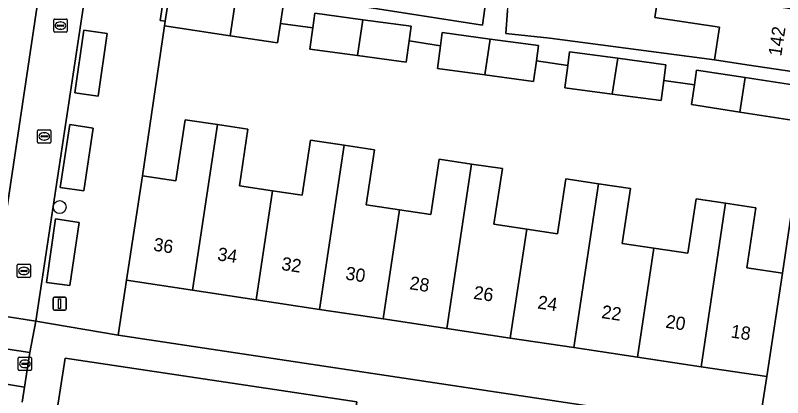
# Model space of a CAD drawing. Extents: x 163008 to 163854, y 382777 to 383982.
# Drawn here: x 163609.3 to 163667.4, y 383216.8 to 383245.8 of the extents above; entities that cross this region are included whole.
import ezdxf

# ---------------------------------------------------------------- set-up
doc = ezdxf.new("R2010")
doc.units = 0
for name, color, linetype in [('IMGEO_Boom', 7, 'Continuous'), ('IMGEO_Erf', 7, 'Continuous'), ('IMGEO_Groenvoorziening', 7, 'Continuous'), ('IMGEO_Kolk', 7, 'Continuous'), ('IMGEO_Lichtmast', 7, 'Continuous'), ('IMGEO_Muur', 7, 'Continuous'), ('IMGEO_Pand', 7, 'Continuous'), ('IMGEO_Pand_nummerreeks', 7, 'Continuous'), ('IMGEO_Parkeervlak_open', 7, 'Continuous'), ('IMGEO_Rijbaan_lokaal_open', 7, 'Continuous'), ('IMGEO_Rioolput', 7, 'Continuous'), ('IMGEO_Voetpad_open', 7, 'Continuous')]:
    doc.layers.add(name, color=color, linetype=linetype)

msp = doc.modelspace()

# ---------------------------------------------------------------- linework, layer by layer
at = {"layer": 'IMGEO_Boom'}
msp.add_circle((163612.683, 383231.279), 0.489, dxfattribs=at)
at = {"layer": 'IMGEO_Erf'}
for points in [[(163625.915, 383280.05), (163626.586, 383284.503), (163627.256, 383288.957), (163627.927, 383293.411), (163628.598, 383297.865), (163629.269, 383302.324), (163629.986, 383307.085), (163627.135, 383307.514), (163618.487, 383250), (163618.346, 383249.06), (163620.803, 383248.742), (163620.284, 383245.414), (163620.668, 383245.357), (163621.015, 383247.666), (163621.194, 383248.7), (163621.39, 383250), (163621.892, 383253.327), (163622.562, 383257.78), (163623.232, 383262.235), (163623.903, 383266.688), (163624.574, 383271.142), (163625.244, 383275.595)], [(163660.489, 383239.038), (163660.72, 383240.549), (163658.398, 383240.86), (163658.195, 383239.343), (163654.507, 383239.836), (163650.907, 383240.318), (163651.131, 383241.993), (163648.761, 383242.355), (163648.553, 383240.801), (163644.865, 383241.294), (163641.265, 383241.776), (163641.495, 383243.496), (163639.126, 383243.857), (163638.912, 383242.259), (163635.224, 383242.752), (163631.624, 383243.234), (163631.841, 383244.855), (163629.397, 383245.183), (163629.175, 383243.711), (163625.589, 383244.25), (163620.614, 383244.998), (163618.941, 383233.649), (163621.472, 383233.269), (163622.167, 383237.892), (163624.617, 383237.523), (163626.916, 383237.177), (163626.29, 383232.893), (163628.785, 383232.518), (163631.035, 383232.179), (163631.662, 383236.351), (163634.223, 383235.966), (163636.503, 383235.623), (163635.876, 383231.455), (163638.407, 383231.074), (163640.775, 383230.718), (163641.406, 383234.911), (163643.849, 383234.543), (163646.184, 383234.192), (163645.552, 383229.99), (163648.026, 383229.618), (163650.364, 383229.266), (163650.988, 383233.415), (163653.462, 383233.043), (163655.877, 383232.679), (163655.251, 383228.518), (163657.648, 383228.163), (163660.222, 383227.782), (163660.845, 383231.918), (163663.082, 383231.581), (163665.379, 383231.235), (163664.694, 383226.683), (163667.379, 383226.279), (163669.088, 383237.721), (163664.162, 383238.475)], [(163666.2, 383218.445), (163661.218, 383219.195), (163656.407, 383219.918), (163651.596, 383220.642), (163646.785, 383221.366), (163641.975, 383222.09), (163637.164, 383222.814), (163632.353, 383223.538), (163627.542, 383224.262), (163622.731, 383224.986), (163617.75, 383225.735), (163617.111, 383221.572), (163665.554, 383214.294)]]:
    msp.add_lwpolyline(points, close=True, dxfattribs=at)
for points in [[(163646.572, 383246.132), (163646.459, 383244.42), (163649.766, 383244.072), (163662.245, 383242.425), (163662.617, 383244.901), (163657.732, 383245.634), (163658.054, 383247.777)], [(163628.784, 383247.565), (163644.672, 383245.046), (163644.859, 383246.335)]]:
    msp.add_lwpolyline(points, dxfattribs=at)
at = {"layer": 'IMGEO_Groenvoorziening'}
msp.add_lwpolyline([(163615.781, 383211.37), (163633.976, 383208.611), (163635.179, 383216.534), (163613.099, 383219.853), (163612.502, 383215.959)], dxfattribs=at)
at = {"layer": 'IMGEO_Kolk'}
for p, q in [((163612.239, 383244.596), (163612.239, 383245.448)), ((163612.314, 383245.522), (163613.166, 383245.522)), ((163613.24, 383245.448), (163613.24, 383244.596)), ((163612.498, 383245.016), (163612.498, 383245.028)), ((163612.936, 383244.979), (163612.538, 383244.979)), ((163612.541, 383245.065), (163612.939, 383245.065)), ((163612.75, 383244.742), (163612.725, 383244.742)), ((163612.727, 383245.302), (163612.752, 383245.302)), ((163612.982, 383245.028), (163612.982, 383245.016)), ((163613.166, 383244.522), (163612.314, 383244.522)), ((163611.012, 383236.207), (163611.012, 383237.059)), ((163611.087, 383237.133), (163611.939, 383237.133)), ((163611.271, 383236.627), (163611.271, 383236.639)), ((163611.314, 383236.676), (163611.712, 383236.676)), ((163611.5, 383236.913), (163611.525, 383236.913)), ((163611.755, 383236.639), (163611.755, 383236.627)), ((163612.013, 383237.059), (163612.013, 383236.207)), ((163611.939, 383236.133), (163611.087, 383236.133)), ((163611.709, 383236.59), (163611.311, 383236.59)), ((163611.523, 383236.353), (163611.498, 383236.353)), ((163609.475, 383226.021), (163609.475, 383226.873)), ((163609.55, 383226.947), (163610.402, 383226.947)), ((163609.963, 383226.727), (163609.988, 383226.727)), ((163610.476, 383226.873), (163610.476, 383226.021)), ((163609.734, 383226.441), (163609.734, 383226.453)), ((163610.172, 383226.404), (163609.774, 383226.404)), ((163609.777, 383226.49), (163610.175, 383226.49)), ((163609.986, 383226.167), (163609.961, 383226.167)), ((163610.218, 383226.453), (163610.218, 383226.441)), ((163610.402, 383225.947), (163609.55, 383225.947))]:
    msp.add_line(p, q, dxfattribs=at)
for points in [[(163612.239, 383244.596), (163612.239, 383245.448)], [(163612.314, 383245.522), (163613.166, 383245.522)], [(163613.24, 383245.448), (163613.24, 383244.596)], [(163613.166, 383244.522), (163612.314, 383244.522)], [(163611.012, 383236.207), (163611.012, 383237.059)], [(163611.087, 383237.133), (163611.939, 383237.133)], [(163612.013, 383237.059), (163612.013, 383236.207)], [(163611.939, 383236.133), (163611.087, 383236.133)], [(163609.475, 383226.021), (163609.475, 383226.873)], [(163609.55, 383226.947), (163610.402, 383226.947)], [(163610.476, 383226.873), (163610.476, 383226.021)], [(163610.402, 383225.947), (163609.55, 383225.947)]]:
    msp.add_lwpolyline(points, dxfattribs=at)
for centre, radius, start, end in [((163612.316, 383245.446), 0.0765, 91.55205, 178.44795), ((163612.316, 383245.446), 0.0765, 91.55205, 178.44795), ((163613.164, 383245.446), 0.0765, 1.55205, 88.44795), ((163613.164, 383245.446), 0.0765, 1.55205, 88.44795), ((163612.538, 383245.025), 0.0403, 85.87752, 175.75265), ((163612.535, 383245.015), 0.0366, 178.93798, 274.71019), ((163612.939, 383245.022), 0.043, 264.86636, 352.45326), ((163612.943, 383245.027), 0.0386, 1.73085, 96.63898), ((163612.316, 383244.598), 0.0765, 181.55205, 268.44795), ((163612.316, 383244.598), 0.0765, 181.55205, 268.44795), ((163613.164, 383244.598), 0.0765, 271.55205, 358.44795), ((163613.164, 383244.598), 0.0765, 271.55205, 358.44795), ((163611.089, 383237.057), 0.0765, 91.55205, 178.44795), ((163611.089, 383237.057), 0.0765, 91.55205, 178.44795), ((163611.311, 383236.636), 0.0403, 85.87752, 175.75265), ((163611.308, 383236.626), 0.0366, 178.93798, 274.71019), ((163611.712, 383236.633), 0.043, 264.86636, 352.45326), ((163611.716, 383236.638), 0.0386, 1.73085, 96.63898), ((163611.937, 383237.057), 0.0765, 1.55205, 88.44795), ((163611.937, 383237.057), 0.0765, 1.55205, 88.44795), ((163611.089, 383236.209), 0.0765, 181.55205, 268.44795), ((163611.089, 383236.209), 0.0765, 181.55205, 268.44795), ((163611.937, 383236.209), 0.0765, 271.55205, 358.44795), ((163611.937, 383236.209), 0.0765, 271.55205, 358.44795), ((163609.552, 383226.871), 0.0765, 91.55205, 178.44795), ((163609.552, 383226.871), 0.0765, 91.55205, 178.44795), ((163610.4, 383226.871), 0.0765, 1.55205, 88.44795), ((163610.4, 383226.871), 0.0765, 1.55205, 88.44795), ((163609.774, 383226.45), 0.0403, 85.87752, 175.75265), ((163609.771, 383226.44), 0.0366, 178.93798, 274.71019), ((163610.175, 383226.447), 0.043, 264.86636, 352.45326), ((163610.179, 383226.452), 0.0386, 1.73085, 96.63898), ((163609.552, 383226.023), 0.0765, 181.55205, 268.44795), ((163609.552, 383226.023), 0.0765, 181.55205, 268.44795), ((163610.4, 383226.023), 0.0765, 271.55205, 358.44795), ((163610.4, 383226.023), 0.0765, 271.55205, 358.44795)]:
    msp.add_arc(centre, radius, start, end, dxfattribs=at)
for centre, major_axis, ratio, start_param, end_param in [((163612.726, 383245.022), (-0.387, 0.002), 0.722429, 4.712389, 7.853982), ((163612.751, 383245.022), (-0.39, 0.002), 0.717154, 1.570796, 4.712389), ((163611.499, 383236.633), (-0.387, 0.002), 0.722429, 4.712389, 7.853982), ((163611.524, 383236.633), (-0.39, 0.002), 0.717154, 1.570796, 4.712389), ((163609.962, 383226.447), (-0.387, 0.002), 0.722429, 4.712389, 7.853982), ((163609.987, 383226.447), (-0.39, 0.002), 0.717154, 1.570796, 4.712389)]:
    msp.add_ellipse(centre, major_axis=major_axis, ratio=ratio, start_param=start_param, end_param=end_param, dxfattribs=at)
at = {"layer": 'IMGEO_Lichtmast'}
for p, q in [((163612.281, 383224.467), (163613.071, 383224.467)), ((163613.071, 383224.467), (163612.281, 383224.467)), ((163612.181, 383223.567), (163612.181, 383224.367)), ((163612.181, 383224.367), (163612.181, 383223.567)), ((163613.171, 383224.367), (163613.171, 383223.567)), ((163613.171, 383223.567), (163613.171, 383224.367)), ((163613.071, 383223.467), (163612.281, 383223.467)), ((163612.281, 383223.467), (163613.071, 383223.467))]:
    msp.add_line(p, q, dxfattribs=at)
msp.add_lwpolyline([(163612.601, 383224.342), (163612.751, 383224.342), (163612.751, 383223.592), (163612.601, 383223.592), (163612.601, 383224.342)], dxfattribs=at)
for centre, start, end in [((163612.281, 383224.367), 90, 180), ((163612.281, 383224.367), 90, 180), ((163613.071, 383224.367), 0, 90), ((163613.071, 383224.367), 360, 90), ((163612.281, 383223.567), 180, 270), ((163612.281, 383223.567), 180, 270), ((163613.071, 383223.567), 270, 0), ((163613.071, 383223.567), 270, 0)]:
    msp.add_arc(centre, 0.1, start, end, dxfattribs=at)
at = {"layer": 'IMGEO_Muur'}
for points in [[(163620.614, 383244.998), (163618.941, 383233.649)], [(163667.379, 383226.279), (163669.088, 383237.721)]]:
    msp.add_lwpolyline(points, dxfattribs=at)
at = {"layer": 'IMGEO_Pand'}
for points in [[(163625.589, 383244.25), (163625.99, 383246.918), (163621.015, 383247.666), (163620.668, 383245.357), (163620.614, 383244.998)], [(163670.331, 383245.933), (163658.054, 383247.777), (163657.732, 383245.634), (163662.617, 383244.901), (163662.245, 383242.425), (163664.694, 383242.058), (163669.638, 383241.316)], [(163629.577, 383246.379), (163625.99, 383246.918), (163625.589, 383244.25), (163629.175, 383243.711), (163629.397, 383245.183)], [(163635.632, 383245.464), (163631.988, 383245.952), (163631.841, 383244.855), (163631.624, 383243.234), (163635.224, 383242.752)], [(163639.276, 383244.976), (163635.632, 383245.464), (163635.224, 383242.752), (163638.912, 383242.259), (163639.126, 383243.857)], [(163645.273, 383244.006), (163641.629, 383244.494), (163641.495, 383243.496), (163641.265, 383241.776), (163644.865, 383241.294)], [(163648.917, 383243.518), (163645.273, 383244.006), (163644.865, 383241.294), (163648.553, 383240.801), (163648.761, 383242.355)], [(163654.915, 383242.548), (163651.271, 383243.036), (163651.131, 383241.993), (163650.907, 383240.318), (163654.507, 383239.836)], [(163658.559, 383242.06), (163654.915, 383242.548), (163654.507, 383239.836), (163658.195, 383239.343), (163658.398, 383240.86)], [(163664.555, 383241.085), (163660.888, 383241.647), (163660.72, 383240.549), (163660.489, 383239.038), (163664.162, 383238.475)], [(163664.162, 383238.475), (163669.088, 383237.721), (163669.487, 383240.33), (163664.555, 383241.085)], [(163622.731, 383224.986), (163624.617, 383237.523), (163622.167, 383237.892), (163621.472, 383233.269), (163618.941, 383233.649), (163617.75, 383225.735)], [(163627.542, 383224.262), (163628.785, 383232.518), (163626.29, 383232.893), (163626.916, 383237.177), (163624.617, 383237.523), (163622.731, 383224.986)], [(163627.542, 383224.262), (163632.353, 383223.538), (163634.223, 383235.966), (163631.662, 383236.351), (163631.035, 383232.179), (163628.785, 383232.518)], [(163632.353, 383223.538), (163637.164, 383222.814), (163638.407, 383231.074), (163635.876, 383231.455), (163636.503, 383235.623), (163634.223, 383235.966)], [(163638.407, 383231.074), (163637.164, 383222.814), (163641.975, 383222.09), (163643.849, 383234.543), (163641.406, 383234.911), (163640.775, 383230.718)], [(163648.026, 383229.618), (163645.552, 383229.99), (163646.184, 383234.192), (163643.849, 383234.543), (163641.975, 383222.09), (163646.785, 383221.366)], [(163653.462, 383233.043), (163650.988, 383233.415), (163650.364, 383229.266), (163648.026, 383229.618), (163646.785, 383221.366), (163651.596, 383220.642)], [(163656.407, 383219.918), (163657.648, 383228.163), (163655.251, 383228.518), (163655.877, 383232.679), (163653.462, 383233.043), (163651.596, 383220.642)], [(163663.082, 383231.581), (163660.845, 383231.918), (163660.222, 383227.782), (163657.648, 383228.163), (163656.407, 383219.918), (163661.218, 383219.195)], [(163663.082, 383231.581), (163661.218, 383219.195), (163666.2, 383218.445), (163667.379, 383226.279), (163664.694, 383226.683), (163665.379, 383231.235)]]:
    msp.add_lwpolyline(points, close=True, dxfattribs=at)
at = {"layer": 'IMGEO_Parkeervlak_open'}
for points in [[(163615.598, 383239.671), (163616.289, 383244.423), (163614.508, 383244.685), (163613.823, 383239.927)], [(163614.518, 383232.503), (163615.229, 383237.25), (163613.44, 383237.525), (163612.728, 383232.768)], [(163613.441, 383225.336), (163614.157, 383230.101), (163612.377, 383230.383), (163611.679, 383225.567)]]:
    msp.add_lwpolyline(points, close=True, dxfattribs=at)
at = {"layer": 'IMGEO_Rijbaan_lokaal_open'}
msp.add_lwpolyline([(163610.88, 383222.652), (163614.476, 383246.512), (163611.042, 383247.039), (163607.483, 383223.163)], close=True, dxfattribs=at)
msp.add_lwpolyline([(163609.834, 383216.499), (163610.014, 383217.649), (163606.665, 383218.189), (163606.501, 383217.095)], dxfattribs=at)
at = {"layer": 'IMGEO_Rioolput'}
for p, q in [((163609.553, 383218.985), (163609.553, 383219.837)), ((163609.628, 383219.911), (163610.48, 383219.911)), ((163610.554, 383219.837), (163610.554, 383218.985)), ((163609.812, 383219.405), (163609.812, 383219.417)), ((163610.25, 383219.368), (163609.852, 383219.368)), ((163609.855, 383219.454), (163610.253, 383219.454)), ((163610.041, 383219.691), (163610.066, 383219.691)), ((163610.296, 383219.417), (163610.296, 383219.405)), ((163610.48, 383218.911), (163609.628, 383218.911)), ((163610.064, 383219.131), (163610.039, 383219.131))]:
    msp.add_line(p, q, dxfattribs=at)
for points in [[(163609.553, 383218.985), (163609.553, 383219.837)], [(163609.628, 383219.911), (163610.48, 383219.911)], [(163610.554, 383219.837), (163610.554, 383218.985)], [(163610.48, 383218.911), (163609.628, 383218.911)]]:
    msp.add_lwpolyline(points, dxfattribs=at)
for centre, radius, start, end in [((163609.63, 383219.835), 0.0765, 91.55205, 178.44795), ((163609.63, 383219.835), 0.0765, 91.55205, 178.44795), ((163610.478, 383219.835), 0.0765, 1.55205, 88.44795), ((163610.478, 383219.835), 0.0765, 1.55205, 88.44795), ((163609.852, 383219.414), 0.0403, 85.87752, 175.75265), ((163609.849, 383219.404), 0.0366, 178.93798, 274.71019), ((163610.253, 383219.411), 0.043, 264.86636, 352.45326), ((163610.257, 383219.416), 0.0386, 1.73085, 96.63898), ((163609.63, 383218.987), 0.0765, 181.55205, 268.44795), ((163609.63, 383218.987), 0.0765, 181.55205, 268.44795), ((163610.478, 383218.987), 0.0765, 271.55205, 358.44795), ((163610.478, 383218.987), 0.0765, 271.55205, 358.44795)]:
    msp.add_arc(centre, radius, start, end, dxfattribs=at)
for centre, major_axis, ratio, start_param, end_param in [((163610.04, 383219.411), (-0.387, 0.002), 0.722429, 4.712389, 7.853982), ((163610.065, 383219.411), (-0.39, 0.002), 0.717154, 1.570796, 4.712389)]:
    msp.add_ellipse(centre, major_axis=major_axis, ratio=ratio, start_param=start_param, end_param=end_param, dxfattribs=at)
at = {"layer": 'IMGEO_Voetpad_open'}
for points in [[(163669.638, 383241.316), (163664.694, 383242.058), (163662.245, 383242.425), (163649.766, 383244.072), (163646.459, 383244.42), (163646.572, 383246.132), (163646.796, 383247.628), (163647.168, 383251.16), (163648.518, 383260.134), (163649.867, 383269.108), (163651.472, 383279.957), (163652.783, 383288.887), (163654.815, 383303.364), (163654.924, 383303.349), (163666.207, 383301.704), (163670.71, 383301.029)], [(163644.859, 383246.335), (163644.672, 383245.046), (163628.784, 383247.565)], [(163629.577, 383246.379), (163629.397, 383245.183), (163631.841, 383244.855), (163631.988, 383245.952), (163635.632, 383245.464), (163639.276, 383244.976), (163639.126, 383243.857), (163641.495, 383243.496), (163641.629, 383244.494), (163645.273, 383244.006), (163648.917, 383243.518), (163648.761, 383242.355), (163651.131, 383241.993), (163651.271, 383243.036), (163654.915, 383242.548), (163658.559, 383242.06), (163658.398, 383240.86), (163660.72, 383240.549), (163660.888, 383241.647), (163664.555, 383241.085), (163669.487, 383240.33)], [(163610.88, 383222.652), (163607.483, 383223.163), (163601.286, 383224.16), (163553.141, 383231.523), (163553.112, 383231.333), (163546.124, 383232.387), (163542.594, 383232.919), (163542.114, 383230.548), (163545.619, 383230.024), (163544.84, 383224.686)], [(163606.501, 383217.095), (163606.665, 383218.189), (163607.06, 383220.78), (163610.417, 383220.269), (163610.88, 383222.652)], [(163617.111, 383221.572), (163610.88, 383222.652), (163610.417, 383220.269), (163610.014, 383217.649), (163609.834, 383216.499)], [(163670.841, 383206.565), (163671.427, 383210.224), (163671.559, 383211.048), (163675.609, 383210.462), (163675.78, 383213.262), (163672.384, 383213.757), (163665.554, 383214.294), (163617.111, 383221.572)], [(163612.502, 383215.959), (163613.099, 383219.853), (163635.179, 383216.534), (163633.976, 383208.611)]]:
    msp.add_lwpolyline(points, dxfattribs=at)
for points in [[(163618.941, 383233.649), (163620.614, 383244.998), (163620.668, 383245.357), (163620.284, 383245.414), (163620.803, 383248.742), (163618.346, 383249.06), (163614.854, 383249.541), (163611.826, 383250), (163611.443, 383250.058), (163608.303, 383250.604), (163605.388, 383251.086), (163605.18, 383250), (163604.845, 383247.675), (163603.164, 383236.369), (163601.906, 383228.141), (163601.286, 383224.16), (163607.483, 383223.163), (163611.042, 383247.039), (163614.476, 383246.512), (163610.88, 383222.652), (163617.111, 383221.572), (163617.75, 383225.735)], [(163615.598, 383239.671), (163613.823, 383239.927), (163614.508, 383244.685), (163616.289, 383244.423)], [(163685.19, 383237.321), (163685.338, 383238.887), (163682.442, 383239.311), (163679.739, 383239.828), (163676.315, 383240.328), (163672.477, 383240.858), (163669.638, 383241.316), (163669.487, 383240.33), (163669.088, 383237.721), (163667.379, 383226.279), (163666.2, 383218.445), (163665.554, 383214.294), (163672.384, 383213.757), (163675.895, 383237.339), (163679.31, 383236.852), (163675.78, 383213.262), (163681.523, 383212.114), (163682.127, 383216.078), (163683.271, 383223.496), (163684.611, 383233.617), (163684.724, 383234.342)], [(163614.518, 383232.503), (163612.728, 383232.768), (163613.44, 383237.525), (163615.229, 383237.25)], [(163613.441, 383225.336), (163611.679, 383225.567), (163612.377, 383230.383), (163614.157, 383230.101)], [(163610.417, 383220.269), (163607.06, 383220.78), (163606.665, 383218.189), (163610.014, 383217.649)]]:
    msp.add_lwpolyline(points, close=True, dxfattribs=at)

# ---------------------------------------------------------------- texts
at = {"layer": 'IMGEO_Pand_nummerreeks'}
for s, rotation, p in [('142', 81.45784, (163667.292, 383242.667)), ('36', 351.44321, (163619.73, 383227.985)), ('34', 351.44321, (163624.575, 383227.256)), ('32', 351.44321, (163629.417, 383226.527)), ('30', 351.44321, (163634.268, 383225.797)), ('28', 351.44321, (163639.113, 383225.068)), ('26', 351.44321, (163643.955, 383224.34)), ('24', 351.44321, (163648.8, 383223.611)), ('22', 351.44321, (163653.642, 383222.882)), ('20', 351.44574, (163658.494, 383222.153)), ('18', 351.44321, (163663.428, 383221.41))]:
    msp.add_text(s, height=1, rotation=rotation, dxfattribs=at).set_placement(p)

doc.saveas('drawing.dxf')
